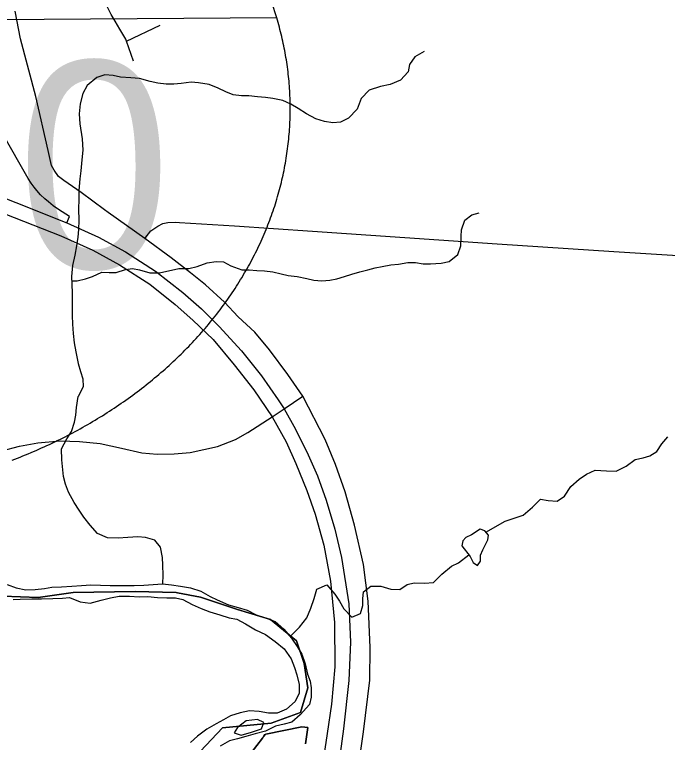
# Model space of a CAD drawing. Extents: x 114604 to 551442, y 316898 to 567001.
# Drawn here: x 243979 to 248711, y 398303 to 403581 of the extents above; entities that cross this region are included whole.
import ezdxf

# ---------------------------------------------------------------- set-up
doc = ezdxf.new("R2010")
doc.units = 0
for name, color, linetype in [('DV_X_County_Line', 7, 'Continuous'), ('GE_P_Alignment', 7, 'Continuous'), ('GE_P_Alignment_100_Cardinal_Points', 7, 'Continuous'), ('GE_P_Alignment_100_Stations', 7, 'Continuous'), ('GE_P_Alignment_500_Bearings', 7, 'Continuous'), ('GE_P_Alignment_500_Cardinal_Points', 7, 'Continuous'), ('GE_P_Alignment_500_Stations', 7, 'Continuous'), ('MT_X_Edge_Line', 7, 'Continuous'), ('PM_P_Cells', 7, 'Continuous')]:
    doc.layers.add(name, color=color, linetype=linetype)

msp = doc.modelspace()

# ---------------------------------------------------------------- linework, layer by layer
at = {"layer": 'DV_X_County_Line'}
for points in [[(243926.1, 399448.7), (243992.2, 399425), (244062.2, 399409.4), (244128.1, 399411.8), (244195.9, 399420.2), (244249.8, 399428.5), (244319.7, 399430.9), (244393.6, 399437.4), (244465.5, 399441.8), (244533.4, 399446.2), (244601.3, 399444.6), (244671.2, 399441), (244847, 399442), (244916.9, 399444.4), (244984.8, 399448.8), (245050.7, 399453.2), (245116.6, 399445.6), (245182.6, 399435.9), (245254.6, 399424.3), (245328.6, 399400.7), (245396.7, 399361), (245448.8, 399337.3), (245530.9, 399301.7), (245600.9, 399282.1), (245664.9, 399262.4), (245731, 399228.8), (245797, 399207.1), (245867.1, 399179.5), (245931.3, 399123.8), (245985.6, 399060), (246027.9, 398998.1), (246062.1, 398944.2), (246084.5, 398872.3), (246102.8, 398798.2), (246121.1, 398748.3), (246129.3, 398698.2), (246129.7, 398632.1), (246118, 398578), (246048.5, 398503.5), (245988.9, 398451), (245933, 398436.7), (245871.2, 398420.3), (245797.5, 398383.8), (245723.7, 398365.4), (245655.9, 398346.9), (245594, 398328.5), (245538.2, 398314.2), (245468.5, 398275.7)], [(243968.7, 399340.7), (244020.6, 399343), (244104.5, 399345.5), (244174.4, 399343.9), (244256.3, 399346.4), (244326.2, 399348.8), (244378.1, 399355.1), (244454.1, 399321.5), (244528.1, 399313.9), (244605.9, 399334.4), (244673.7, 399352.8), (244737.6, 399363.2), (244811.4, 399363.7), (244883.4, 399360.1), (244945.3, 399360.4), (245015.2, 399354.8), (245083.2, 399351.2), (245145.1, 399351.6), (245199.1, 399339.9), (245267.2, 399304.2), (245331.3, 399274.5), (245395.3, 399250.9), (245467.3, 399227.2), (245535.4, 399207.6), (245589.3, 399197.9), (245653.4, 399164.2), (245725.6, 399118.6), (245797.7, 399084.9), (245867.9, 399035.3), (245934.1, 398981.5), (245984.4, 398909.7), (246008.7, 398845.8), (246025, 398793.8), (246041.3, 398723.8), (246041.7, 398659.7), (246014, 398599.4), (245950.4, 398545), (245882.6, 398514.5), (245818.7, 398516.1), (245752.8, 398527.8), (245682.8, 398531.4), (245615, 398517), (245545.2, 398496.5), (245493.4, 398468.2), (245441.6, 398437.8), (245371.9, 398399.4), (245304.3, 398348.9), (245254.6, 398302.5)], [(245785.1, 398447.8), (245739.1, 398469.6), (245657.3, 398459.1), (245595.6, 398410.7), (245571.8, 398372.5)], [(245571.8, 398372.5), (245621.8, 398356.8), (245695.6, 398377.2), (245769.4, 398401.7), (245785.1, 398447.8)]]:
    msp.add_lwpolyline(points, dxfattribs=at)
at = {"layer": 'GE_P_Alignment'}
msp.add_line((245879.5, 403557), (240440.4, 403517.7), dxfattribs=at)
msp.add_line((245879.5, 403557), (240440.4, 403517.7), dxfattribs=at)
msp.add_lwpolyline([(243961.6, 400349.6), (244001, 400364.8), (244020.6, 400372.6), (244040.2, 400380.4), (244059.7, 400388.4), (244079.2, 400396.5), (244098.6, 400404.6), (244117.9, 400412.9), (244137.2, 400421.2), (244156.4, 400429.7), (244175.6, 400438.2), (244194.7, 400446.9), (244213.8, 400455.6), (244232.8, 400464.5), (244251.7, 400473.4), (244270.6, 400482.5), (244289.4, 400491.6), (244308.1, 400500.9), (244326.8, 400510.2), (244345.4, 400519.6), (244364, 400529.2), (244382.4, 400538.8), (244400.8, 400548.5), (244419.2, 400558.3), (244437.4, 400568.2), (244455.6, 400578.2), (244473.7, 400588.3), (244491.8, 400598.5), (244509.8, 400608.8), (244527.7, 400619.2), (244545.5, 400629.6), (244563.2, 400640.2), (244580.9, 400650.9), (244598.5, 400661.6), (244616, 400672.4), (244633.4, 400683.4), (244650.7, 400694.4), (244668, 400705.5), (244685.2, 400716.7), (244702.3, 400728), (244719.3, 400739.4), (244736.2, 400750.8), (244753.1, 400762.4), (244769.8, 400774), (244786.5, 400785.7), (244803.1, 400797.5), (244819.6, 400809.4), (244836, 400821.4), (244852.3, 400833.5), (244868.5, 400845.6), (244884.6, 400857.9), (244900.6, 400870.2), (244916.6, 400882.6), (244932.4, 400895.1), (244948.1, 400907.6), (244963.8, 400920.3), (244979.3, 400933), (244994.8, 400945.8), (245010.1, 400958.7), (245025.4, 400971.7), (245040.6, 400984.7), (245055.6, 400997.8), (245070.6, 401011), (245085.4, 401024.3), (245100.2, 401037.6), (245114.8, 401051.1), (245129.3, 401064.6), (245143.8, 401078.2), (245158.1, 401091.8), (245172.3, 401105.5), (245186.4, 401119.3), (245200.4, 401133.2), (245214.3, 401147.1), (245228.1, 401161.2), (245241.8, 401175.2), (245255.4, 401189.4), (245268.8, 401203.6), (245282.2, 401217.9), (245295.4, 401232.3), (245308.5, 401246.7), (245321.5, 401261.2), (245334.4, 401275.7), (245347.2, 401290.4), (245359.9, 401305.1), (245372.4, 401319.8), (245384.8, 401334.6), (245397.2, 401349.5), (245409.4, 401364.4), (245421.4, 401379.4), (245433.4, 401394.5), (245445.2, 401409.6), (245457, 401424.8), (245468.6, 401440), (245480, 401455.3), (245491.4, 401470.7), (245502.6, 401486.1), (245513.7, 401501.6), (245524.7, 401517.1), (245535.6, 401532.7), (245546.3, 401548.3), (245557, 401564), (245567.4, 401579.7), (245577.8, 401595.5), (245588.1, 401611.4), (245598.2, 401627.3), (245608.2, 401643.2), (245618, 401659.2), (245627.8, 401675.2), (245637.4, 401691.3), (245646.9, 401707.4), (245656.2, 401723.6), (245665.4, 401739.8), (245674.5, 401756.1), (245683.5, 401772.4), (245692.3, 401788.7), (245701, 401805.1), (245709.6, 401821.6), (245718, 401838), (245726.4, 401854.5), (245734.5, 401871.1), (245742.6, 401887.7), (245750.5, 401904.3), (245758.3, 401921), (245765.9, 401937.7), (245773.4, 401954.4), (245780.8, 401971.2), (245788.1, 401988), (245795.2, 402004.8), (245802.2, 402021.7), (245809, 402038.6), (245815.7, 402055.5), (245822.3, 402072.5), (245828.7, 402089.5), (245835.1, 402106.5), (245841.2, 402123.5), (245847.3, 402140.6), (245853.2, 402157.7), (245858.9, 402174.8), (245864.6, 402192), (245870, 402209.1), (245875.4, 402226.3), (245880.6, 402243.5), (245885.7, 402260.8), (245890.7, 402278), (245895.5, 402295.3), (245900.1, 402312.6), (245904.7, 402329.9), (245909.1, 402347.2), (245913.3, 402364.6), (245917.4, 402382), (245921.4, 402399.3), (245925.3, 402416.7), (245929, 402434.1), (245932.6, 402451.5), (245936, 402469), (245939.3, 402486.4), (245942.4, 402503.9), (245945.5, 402521.3), (245948.4, 402538.8), (245951.1, 402556.2), (245953.7, 402573.7), (245956.2, 402591.2), (245958.5, 402608.7), (245960.7, 402626.2), (245962.8, 402643.7), (245964.7, 402661.2), (245966.5, 402678.7), (245968.1, 402696.2), (245969.6, 402713.7), (245971, 402731.2), (245972.2, 402748.8), (245973.3, 402766.3), (245974.3, 402783.8), (245975.1, 402801.3), (245975.8, 402818.8), (245976.4, 402836.3), (245976.8, 402853.7), (245977.1, 402871.2), (245977.2, 402888.7), (245977.2, 402906.2), (245977.1, 402923.6), (245976.8, 402941.1), (245976.4, 402958.5), (245975.9, 402975.9), (245975.2, 402993.4), (245974.4, 403010.8), (245973.5, 403028.2), (245972.4, 403045.5), (245971.2, 403062.9), (245969.9, 403080.2), (245968.4, 403097.6), (245966.8, 403114.9), (245965.1, 403132.2), (245963.2, 403149.5), (245961.2, 403166.7), (245959.1, 403184), (245956.8, 403201.2), (245954.4, 403218.4), (245951.9, 403235.6), (245949.3, 403252.8), (245946.5, 403269.9), (245943.6, 403287), (245940.5, 403304.1), (245937.3, 403321.2), (245934, 403338.2), (245930.6, 403355.2), (245927, 403372.2), (245923.3, 403389.1), (245919.5, 403406.1), (245915.6, 403423), (245911.5, 403439.8), (245907.3, 403456.7), (245903, 403473.5), (245898.5, 403490.3), (245894, 403507), (245889.3, 403523.7), (245884.4, 403540.4), (245879.5, 403557)], dxfattribs=at)
msp.add_ellipse((242461.4, 402889.5), major_axis=(3515.8, 25.5), ratio=0.8, start_param=0.230566, end_param=0.669003, dxfattribs=at)
at = {"layer": 'GE_P_Alignment_100_Cardinal_Points'}
msp.add_line((244791.3, 403389.5), (245033.8, 403504.7), dxfattribs=at)
for points in [[(244842.4, 403243.1), (244791.3, 403389.5), (244786.4, 403403.7), (244743.3, 403474.2), (244708, 403532.6), (244678.5, 403580.9), (244645.4, 403649.3), (244600.5, 403741.8), (244583, 403788), (244547.7, 403851.9)], [(244923.7, 401958.4), (244658.3, 402146.8), (244632.4, 402165.1), (244461.2, 402290), (244336.5, 402377), (244297.7, 402406.4), (244266.5, 402452.5), (244248.3, 402487.1), (244221.8, 402595), (244132.7, 402988.2), (244023.6, 403405.2), (243983.4, 403605.5)], [(246068.2, 400813.3), (245961, 400971), (245828.1, 401150.4), (245721.3, 401278), (245599.8, 401389.8), (245501.7, 401495.2), (245363.7, 401620.2), (245253.6, 401709.3), (245115.1, 401816.4), (244923.7, 401958.4)], [(243888.3, 400416.7), (244016.4, 400451), (244147.2, 400475.1), (244308.9, 400489.1), (244450.1, 400485), (244599.2, 400470.6), (244753.5, 400435.8), (244902.7, 400403.5), (245013.2, 400394), (245136.4, 400394.9), (245251.9, 400406), (245449.3, 400448.5), (245579.9, 400500.8), (245669.4, 400550.3), (245846.8, 400663.7), (245934.3, 400722.8), (246068.2, 400813.3)], [(246249.3, 396144.4), (246237.7, 396330.1), (246236.8, 396456.4), (246247.3, 396586), (246265.9, 396742), (246315.5, 396964.2), (246456.9, 398021.7), (246507.5, 398381.1), (246553.5, 398754.3), (246556.4, 398990.6), (246542.4, 399326.4), (246508, 399592.5), (246443.4, 399879.3), (246376.1, 400119.5), (246305.4, 400318), (246230.9, 400499.8), (246068.2, 400813.3)]]:
    msp.add_lwpolyline(points, dxfattribs=at)
at = {"layer": 'GE_P_Alignment_100_Stations'}
for points in [[(245248.4, 398155.7), (245485.5, 398409.9), (245839.5, 398443.6), (246050.8, 398519.9), (246105.5, 398698.3), (246078.4, 398875.1), (246021.8, 399039), (245834.6, 399193.5), (245595.8, 399266.9), (245327.3, 399355.9), (245160.6, 399387.3), (245150.8, 399389.2), (244853, 399397.5), (244403.7, 399391), (244149.5, 399354.6), (243893.9, 399364.1)], [(243893.9, 399364.1), (244149.5, 399354.6), (244403.7, 399391), (244853, 399397.5), (245150.8, 399389.2), (245160.6, 399387.3), (245327.3, 399355.9), (245595.8, 399266.9), (245834.6, 399193.5), (246021.8, 399039), (246078.4, 398875.1), (246105.5, 398698.3), (246050.8, 398519.9), (245839.5, 398443.6), (245485.5, 398409.9), (245248.4, 398155.7)], [(246087.6, 398293.1), (246104.2, 398411.5), (246062.5, 398415.2), (245799.4, 398364), (245787.5, 398357.4), (245776.3, 398333.7), (245489.2, 397961.3)], [(245489.2, 397961.3), (245776.3, 398333.7), (245799.4, 398364), (246062.5, 398415.2), (246104.2, 398411.5), (246087.6, 398293.1)]]:
    msp.add_lwpolyline(points, dxfattribs=at)
at = {"layer": 'GE_P_Alignment_500_Bearings'}
msp.add_lwpolyline([(244923.7, 401958.4), (244965.9, 402013.2), (245017.3, 402047.2), (245054.6, 402067.2), (245089.5, 402074.2), (245144, 402076.9), (245174.4, 402074.3), (245573.1, 402048.1), (246137.9, 402010.4), (247476.6, 401919), (248322.7, 401864), (248864.3, 401828.2), (249345.9, 401798.9), (249554.6, 401784.9)], dxfattribs=at)
at = {"layer": 'GE_P_Alignment_500_Cardinal_Points'}
msp.add_lwpolyline([(244357.8, 402071.9), (244377.9, 402117.3), (244298.8, 402168.7), (244260.4, 402194.7), (244225.1, 402222.1), (244197.8, 402246.1), (244168.6, 402274.9), (244141.1, 402305.4), (244122, 402329), (244100.9, 402358.1), (244078.7, 402392.4), (243891.2, 402719), (243867.8, 402770.4), (243852.4, 402800.9)], dxfattribs=at)
at = {"layer": 'GE_P_Alignment_500_Stations'}
for points in [[(243077.7, 402462.5), (243097.5, 402455), (243144.5, 402437.1), (243178.4, 402423.8), (243332.6, 402363), (243975.6, 402110.5), (244315.6, 401977.1), (244545.7, 401872.2), (244741.1, 401765.9), (244959.8, 401625.1), (245142.7, 401479.3), (245270.9, 401365.6), (245419, 401224.2), (245572.1, 401042.3), (245713.5, 400860.3), (245846.8, 400663.7), (245947.9, 400483.3), (246017.3, 400325.2), (246097.5, 400130)], [(243369.5, 402461.7), (243988.7, 402218.6), (244357.8, 402071.9), (244587.8, 401967), (244783.2, 401860.7), (245001.9, 401719.8), (245198.9, 401564.6), (245335.3, 401447.5), (245461.1, 401319), (245623.6, 401142.7), (245768.5, 400960.7), (245890.2, 400787.9), (245934.3, 400722.8), (246015.6, 400575.7), (246106.2, 400387.6), (246174.5, 400235.2), (246237.1, 400060.8), (246301.2, 399849.3), (246349, 399644.6), (246401.2, 399308), (246413.7, 399029), (246402.9, 398752.1), (246363.8, 398400.9), (246309.9, 398006.7)], [(246097.5, 400130), (246157.8, 399957.9), (246222, 399732.5), (246269, 399473.4), (246299, 399172.5), (246301.3, 398850.6), (246275.5, 398581.7), (246245.4, 398368.9)], [(246245.4, 398368.9), (246229.2, 398254.8), (246205, 398052.9)]]:
    msp.add_lwpolyline(points, dxfattribs=at)
at = {"layer": 'MT_X_Edge_Line'}
for points in [[(247281.5, 399652.4), (247303.5, 399608.4), (247333.5, 399586.4), (247357.4, 399616.5), (247355.4, 399660.5), (247373.3, 399698.6), (247409.1, 399772.8), (247413.1, 399806.9), (247387.1, 399836.9), (247353.1, 399848.9), (247291.3, 399808.7), (247249.4, 399788.7), (247229.4, 399764.6), (247221.5, 399728.5)], [(247281.5, 399652.4), (247303.5, 399608.4), (247333.5, 399586.4), (247357.4, 399616.5), (247355.4, 399660.5), (247373.3, 399698.6), (247409.1, 399772.8), (247413.1, 399806.9), (247387.1, 399836.9), (247353.1, 399848.9), (247291.3, 399808.7), (247249.4, 399788.7), (247229.4, 399764.6), (247221.5, 399728.5)], [(247221.5, 399728.5), (247281.5, 399652.4)]]:
    msp.add_lwpolyline(points, dxfattribs=at)
at = {"layer": 'PM_P_Cells'}
for points in [[(246947, 403312.9), (246880.9, 403274.8), (246840.9, 403218.6), (246830.9, 403166.5), (246776.8, 403106.3), (246702.7, 403074.2), (246630.6, 403060.1), (246550.5, 403031.9), (246492.4, 402973.7), (246462.4, 402895.5), (246398.4, 402829.3), (246342.3, 402801.2), (246286.2, 402795.1), (246226.1, 402805), (246161.9, 402825), (246095.7, 402861), (246035.6, 402899), (245981.4, 402930.9), (245923.3, 402958.9), (245851.1, 402972.9), (245799, 402978.8), (245738.9, 402984.7), (245676.8, 402990.7), (245624.7, 402992.6), (245564.6, 402998.5), (245510.4, 403020.5), (245454.3, 403048.5), (245390.1, 403074.4), (245312, 403086.4), (245259.9, 403090.3), (245187.7, 403080.2), (245133.6, 403076.1), (245077.5, 403076), (245017.4, 403083.9), (244961.3, 403095.9), (244885.1, 403117.8), (244821, 403121.8), (244746.8, 403127.7), (244694.7, 403139.6), (244634.6, 403143.6), (244576.5, 403125.4), (244506.4, 403067.2), (244474.4, 403009.1), (244454.4, 402934.9), (244448.5, 402860.8), (244452.6, 402788.7), (244468.7, 402680.5), (244474.8, 402598.3), (244466.8, 402528.2), (244458.9, 402448), (244453, 402389.9), (244445, 402305.8), (244445.1, 402243.6), (244443.2, 402169.5), (244445.2, 402091.4), (244443.3, 402023.2), (244437.4, 401967.1), (244427.4, 401905), (244415.4, 401836.8), (244399.5, 401762.7), (244391.6, 401682.5), (244393.6, 401624.4), (244397.7, 401564.3), (244397.9, 401398), (244399.9, 401335.9), (244404, 401267.8), (244412.1, 401201.7), (244424.2, 401135.6), (244440.3, 401051.4), (244458.4, 400993.3), (244474.5, 400939.3), (244476.5, 400881.2), (244440.9, 400811.3)], [(244392.7, 401649.8), (244433.7, 401650.5), (244493.8, 401664.6), (244543.9, 401682.7), (244612, 401712.9), (244666.1, 401710.9), (244716.2, 401711), (244784.3, 401733.2), (244834.4, 401739.2), (244884.5, 401731.3), (244960.7, 401707.3), (245028.8, 401707.4), (245169, 401739.7), (245243.2, 401739.8), (245303.3, 401753.9), (245375.4, 401780), (245441.5, 401790.1), (245493.6, 401788.2), (245547.8, 401760.2), (245625.9, 401730.3), (245680.1, 401730.3), (245734.2, 401726.4), (245790.3, 401722.5), (245852.4, 401714.5), (245912.5, 401700.6), (245962.7, 401688.6), (246026.8, 401682.7), (246096.9, 401666.8), (246149.1, 401654.8), (246207.2, 401650.9), (246263.3, 401655), (246315.4, 401665.1), (246369.5, 401681.2), (246423.6, 401699.3), (246481.7, 401715.4), (246539.8, 401729.5), (246593.8, 401743.6), (246643.9, 401753.7), (246706, 401765.8), (246762.2, 401771.8), (246830.3, 401783.9), (246884.4, 401784), (246940.5, 401774.1), (246994.6, 401774.2), (247070.8, 401778.3), (247128.9, 401790.4), (247192.9, 401842.5), (247214.9, 401904.7), (247216.9, 401970.8), (247218.8, 402020.9), (247242.8, 402091.1), (247292.9, 402129.2), (247346.9, 402143.3)], [(245054.4, 399452.8), (245057.3, 399515.6), (245053.2, 399587.7), (245051.2, 399643.8), (245037.1, 399720), (244997.1, 399770), (244927.2, 399788), (244873.3, 399793.9), (244801.4, 399789.8), (244729.5, 399783.7), (244653.7, 399787.6), (244581.7, 399817.6), (244527.8, 399877.6), (244481.8, 399937.7), (244447.8, 399987.8), (244411.8, 400043.8), (244369.8, 400117.9), (244347.7, 400176), (244333.7, 400232.1), (244321.6, 400352.3), (244319.5, 400432.4), (244359.4, 400504.6), (244391.2, 400556.7), (244413.1, 400624.9), (244423.1, 400677), (244429, 400731.1), (244440.9, 400811.3)], [(247394.5, 399828.3), (247534.8, 399907.2), (247600.7, 399929.3), (247664.5, 399951.4), (247732.4, 400009.6), (247790.2, 400067.8), (247846.1, 400057.8), (247912, 400051.9), (247963.9, 400090.1), (248011.7, 400158.2), (248071.6, 400212.4), (248125.4, 400248.5), (248187.3, 400276.6), (248269.2, 400272.7), (248339.1, 400270.8), (248410.9, 400307), (248476.7, 400355.1), (248534.6, 400367.2), (248584.5, 400381.3), (248634.4, 400413.4), (248670.3, 400467.6), (248714.2, 400519.7)], [(245975.9, 399071.3), (246044.1, 399140.1), (246097.9, 399206.2), (246125.8, 399276.4), (246149.7, 399346.6), (246169.6, 399414.7), (246243.4, 399446.9), (246301.4, 399378.8), (246333.4, 399326.7), (246365.4, 399272.7), (246423.4, 399210.6), (246487.2, 399238.8), (246503.2, 399294.9), (246503.1, 399345), (246509, 399395.1), (246560.9, 399435.2), (246634.8, 399437.3), (246706.7, 399415.3), (246770.6, 399411.4), (246824.5, 399447.5), (246876.4, 399461.6), (246950.2, 399457.7), (247016.1, 399461.8), (247076, 399524), (247145.8, 399580.2), (247195.7, 399606.3), (247272.2, 399664.3)]]:
    msp.add_lwpolyline(points, dxfattribs=at)

# ---------------------------------------------------------------- texts
at = {"layer": 'GE_P_Alignment'}
msp.add_text('270', height=1500.08, rotation=0.4148, dxfattribs=at).set_placement((241772.4, 401722.5))

doc.saveas('drawing.dxf')
